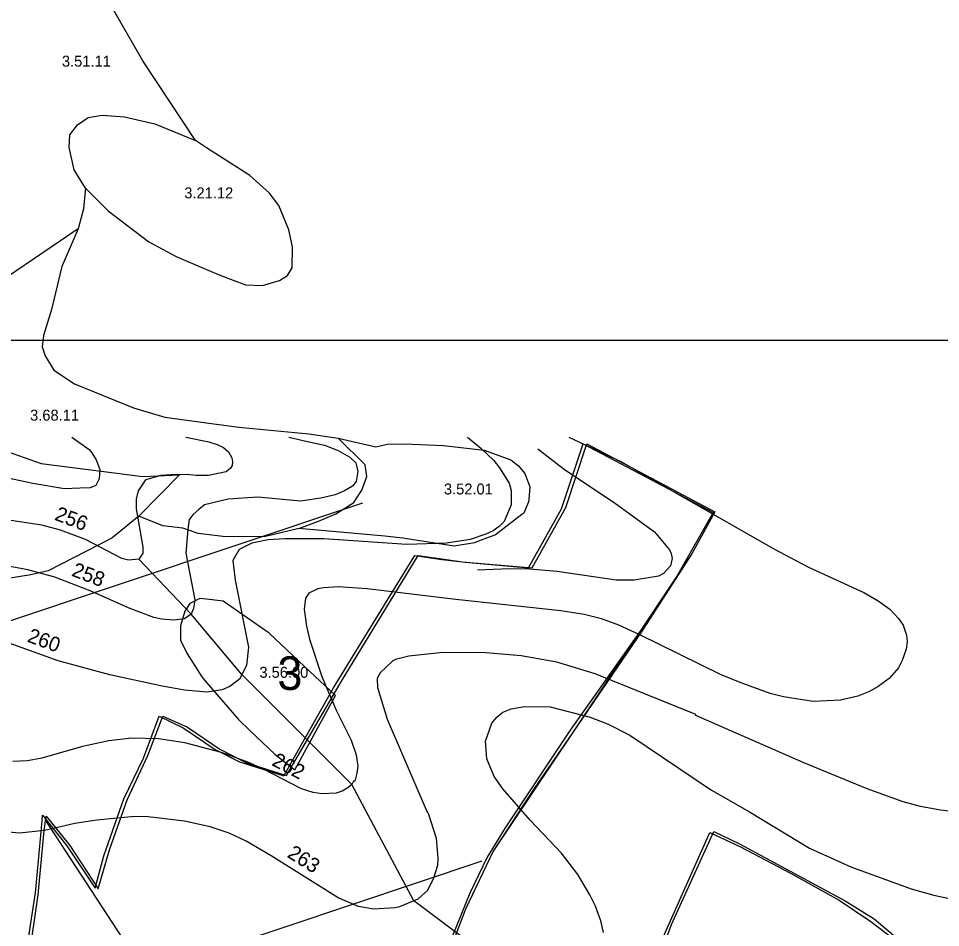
# Model space of a CAD drawing. Extents: x -662500 to -655523, y -1056000 to -1049993.
# Drawn here: x -660129 to -659498, y -1051349 to -1050727 of the extents above; entities that cross this region are included whole.
import ezdxf

# ---------------------------------------------------------------- set-up
doc = ezdxf.new("R2010")
doc.units = 0
for name, color, linetype in [('58', 7, 'Continuous'), ('Vrstva 1', 7, 'Continuous'), ('Vrstva 15', 7, 'Continuous'), ('Vrstva 24', 7, 'Continuous'), ('Vrstva 46', 7, 'Continuous'), ('Vrstva 47', 7, 'Continuous'), ('Vrstva 5', 7, 'Continuous'), ('Vrstva 57', 7, 'Continuous'), ('Vrstva 7', 7, 'Continuous'), ('Vrstva 9', 7, 'Continuous')]:
    doc.layers.add(name, color=color, linetype=linetype)

msp = doc.modelspace()

# ---------------------------------------------------------------- linework, layer by layer
at = {"layer": '58'}
for points in [[(-660121.99, -1051357.39), (-660117.08, -1051324.93), (-660112.54, -1051275.65), (-660112.18, -1051271.81), (-660095.7, -1051292.7), (-660076.32, -1051321.57), (-660070.35, -1051299.6), (-660056.66, -1051260.6), (-660043.22, -1051232.73), (-660032.52, -1051204.03), (-660015.99, -1051212.13), (-659994.21, -1051226.93), (-659977.64, -1051235.19), (-659975.32, -1051235.92), (-659947.13, -1051244.87), (-659913.18, -1051184.68), (-659857.71, -1051094.13), (-659839.05, -1051097.05), (-659823.12, -1051098.76), (-659779.88, -1051102.74), (-659757.26, -1051062.21), (-659742.38, -1051017.87), (-659695.85, -1051042.42), (-659653.55, -1051064.75), (-659680.53, -1051112.07), (-659703.59, -1051145.9), (-659751.4, -1051213.59), (-659795.85, -1051280.28), (-659808.05, -1051300.49), (-659819.9, -1051325.04), (-659837.72, -1051368.71)], [(-659688.44, -1051356.77), (-659655.81, -1051283.68), (-659634.82, -1051293.28), (-659600.6, -1051311.32), (-659567.44, -1051329.85), (-659545.76, -1051344.32), (-659531.38, -1051355.46)]]:
    msp.add_lwpolyline(points, dxfattribs=at)
at = {"layer": 'Vrstva 1'}
for points in [[(-660119.59, -1051356), (-660115.2, -1051326.09), (-660111.07, -1051282.11), (-660109.84, -1051272.31), (-660093.66, -1051292.38), (-660074.1, -1051322.03), (-660071.2, -1051311.9), (-660066.47, -1051295.41), (-660054.39, -1051261.14), (-660040.25, -1051230.96), (-660029.86, -1051204.12), (-660013.02, -1051211.57), (-659991.09, -1051226.64), (-659972.65, -1051235.92), (-659945.31, -1051244.62), (-659907.77, -1051180.02), (-659855.25, -1051094.11), (-659835.96, -1051096.88), (-659825.34, -1051098.5), (-659777.47, -1051102.56), (-659754.32, -1051061.32), (-659739.86, -1051017.86), (-659652.45, -1051064.24)], [(-659652.45, -1051064.24), (-659668.02, -1051092.7), (-659701.79, -1051145.35), (-659750.22, -1051216.02), (-659775.49, -1051252.9), (-659804.11, -1051296.33), (-659822.86, -1051335.88), (-659842.66, -1051387.23)], [(-659712.92, -1051430.24), (-659682.02, -1051346.44), (-659653.09, -1051282.92), (-659635.47, -1051291.43), (-659563.33, -1051330.24), (-659543.44, -1051342.71), (-659530.33, -1051353.77)]]:
    msp.add_lwpolyline(points, dxfattribs=at)
at = {"layer": 'Vrstva 15'}
msp.add_lwpolyline([(-659562.5, -1051644.38), (-659615.17, -1051617.96), (-659839.2, -1051534.06), (-659887.53, -1051509.79), (-659927, -1051486.15), (-659960.24, -1051460.73), (-660029.15, -1051399.28), (-660110.36, -1051274.6)], dxfattribs=at)
at = {"layer": 'Vrstva 24'}
for points in [[(-660007.68, -1050810.47), (-660043.61, -1050755.96), (-660066.19, -1050716.86), (-660062.71, -1050711.62)], [(-660082.85, -1050842.97), (-660090.56, -1050830.57), (-660094.13, -1050815.16), (-660093.58, -1050806.62), (-660088.35, -1050799.74), (-660080.92, -1050794.78), (-660071.56, -1050793.13), (-660056.14, -1050794.23), (-660035.49, -1050799.19), (-660007.68, -1050810.47)], [(-660082.85, -1050842.97), (-660067.43, -1050858.66), (-660039.62, -1050879.86), (-660020.89, -1050889.77), (-660000, -1050898.62), (-659990.33, -1050902.72), (-659973.53, -1050909.05), (-659961.69, -1050909.6), (-659950.13, -1050906.3), (-659944.62, -1050902.72), (-659941.59, -1050897.48), (-659941.32, -1050883.17), (-659943.79, -1050871.6), (-659950.68, -1050854.81), (-659957.29, -1050846.27), (-659970.5, -1050834.43), (-660000, -1050815.42), (-660007.68, -1050810.47)], [(-660082.85, -1050842.97), (-660084.22, -1050857.28), (-660087.8, -1050870.78)], [(-660087.8, -1050870.78), (-660161.28, -1050920.61), (-660204.92, -1050948.42)], [(-660087.8, -1050870.78), (-660098.95, -1050896.66), (-660106.11, -1050926.12), (-660111.62, -1050943.74), (-660112.44, -1050951.45), (-660110.52, -1050957.79), (-660104.46, -1050967.42), (-660090.42, -1050976.78), (-660050.08, -1050993.3), (-660028.6, -1050999.64), (-660000, -1051003.52), (-659977.94, -1051006.52), (-659930.03, -1051010.93), (-659910.06, -1051013.96)], [(-660219.08, -1051033.89), (-660211.53, -1051026.06), (-660187.02, -1051017.8), (-660160.45, -1051014.5), (-660148.34, -1051016.15), (-660136.5, -1051023.04), (-660113.09, -1051031.3), (-660043.71, -1051040.11), (-660018.65, -1051039.01), (-660046.3, -1051067.21)], [(-659937.05, -1051075.63), (-659923.56, -1051070.68), (-659911.72, -1051065.72), (-659899.33, -1051058.01), (-659893.82, -1051049.48), (-659890.52, -1051040.11), (-659891.62, -1051032.13), (-659910.06, -1051013.96)], [(-659910.06, -1051013.96), (-659884.18, -1051020.01), (-659876.47, -1051018.09), (-659864.63, -1051017.81), (-659837.92, -1051018.91), (-659810.11, -1051022.22), (-659791.94, -1051028.82), (-659786.71, -1051032.95), (-659782.3, -1051038.19), (-659779, -1051047.27), (-659779.7, -1051055.94), (-659779.83, -1051057.46), (-659783.13, -1051065.17), (-659784.51, -1051066.24), (-659802.4, -1051080.04), (-659813.99, -1051084.49), (-659816.72, -1051085.55), (-659830.76, -1051087.75), (-659865.73, -1051082.24), (-659878.14, -1051081.09), (-659937.05, -1051075.63)], [(-660046.3, -1051067.21), (-660064.75, -1051082.36), (-660108.39, -1051104.66), (-660120.23, -1051107.41), (-660153, -1051112.64), (-660174.75, -1051114.57), (-660185.22, -1051114.3), (-660198.16, -1051112.92), (-660298.25, -1051096.4), (-660311.46, -1051099.15), (-660354.83, -1051095.85), (-660390.35, -1051091.17), (-660414.86, -1051087.04), (-660442.11, -1051080.15)], [(-659937.05, -1051075.63), (-659960.67, -1051081.53), (-659989.03, -1051081.25), (-660000, -1051079.82), (-660005.83, -1051079.05), (-660016.29, -1051075.47), (-660030.06, -1051073.82), (-660046.3, -1051067.21)]]:
    msp.add_lwpolyline(points, dxfattribs=at)
msp.add_lwpolyline([(-659932.99, -1051170.05), (-659957.29, -1051147.22), (-659988.68, -1051125.47), (-660000, -1051124.1), (-660004.65, -1051123.54), (-660011.53, -1051127.12), (-660014.83, -1051132.36), (-660017.86, -1051142.27), (-660017.86, -1051152.18), (-660013.46, -1051160.99), (-660003.27, -1051177.24), (-660000, -1051181.05), (-659978.21, -1051206.42), (-659970.15, -1051214.13), (-659953.43, -1051230.1), (-659939.66, -1051240.84), (-659911.85, -1051189.9)], close=True, dxfattribs=at)
at = {"layer": 'Vrstva 46'}
msp.add_line((-659811.8, -1051303.28), (-660954.84, -1051684.73), dxfattribs=at)
at = {"layer": 'Vrstva 47'}
msp.add_line((-659893.49, -1051058.49), (-661206.18, -1051496.55), dxfattribs=at)
at = {"layer": 'Vrstva 5'}
for points in [[(-660119.59, -1051356), (-660115.2, -1051326.09), (-660111.07, -1051282.11), (-660109.84, -1051272.31), (-660093.66, -1051292.38), (-660074.1, -1051322.03), (-660066.47, -1051295.41), (-660054.39, -1051261.14), (-660040.25, -1051230.96), (-660029.86, -1051204.12), (-660013.02, -1051211.57), (-659991.09, -1051226.64), (-659972.65, -1051235.92), (-659945.31, -1051244.62), (-659907.77, -1051180.02), (-659855.25, -1051094.11), (-659839.05, -1051097.05), (-659823.12, -1051098.76), (-659777.47, -1051102.56), (-659754.32, -1051061.32), (-659739.86, -1051017.86), (-659652.45, -1051064.24), (-659668.02, -1051092.7), (-659703.59, -1051145.9), (-659750.22, -1051216.02), (-659804.11, -1051296.33), (-659822.86, -1051335.88), (-659842.66, -1051387.23)], [(-659712.92, -1051430.24), (-659682.02, -1051346.44), (-659653.09, -1051282.92), (-659635.47, -1051291.43), (-659563.33, -1051330.24), (-659543.44, -1051342.71), (-659530.33, -1051353.77)]]:
    msp.add_lwpolyline(points, dxfattribs=at)
at = {"layer": 'Vrstva 57'}
msp.add_lwpolyline([(-659750.52, -1051411.12), (-659858.38, -1051330.25), (-659900.74, -1051250.7), (-659975.87, -1051175.63), (-660010.57, -1051134.21), (-660046.43, -1051096.79)], dxfattribs=at)
at = {"layer": 'Vrstva 7'}
for p, q in [((-660092.22, -1051013.4), (-660080.42, -1051021.78)), ((-660014.31, -1051013.4), (-659998.39, -1051016.58)), ((-659943.75, -1051013.4), (-659930.93, -1051016.3)), ((-659821.48, -1051013.4), (-659812.45, -1051020.83)), ((-659752.39, -1051013.4), (-659716.65, -1051030.04)), ((-660080.42, -1051021.78), (-660078.44, -1051024.05)), ((-659998.39, -1051016.58), (-659992.72, -1051018.28)), ((-659992.72, -1051018.28), (-659988.46, -1051020.41)), ((-659988.46, -1051020.41), (-659985.06, -1051023.24)), ((-659930.93, -1051016.3), (-659919.28, -1051018.82)), ((-659919.28, -1051018.82), (-659909.95, -1051022.41)), ((-659812.45, -1051020.83), (-659803.67, -1051029.2)), ((-659773.48, -1051021.26), (-659755.48, -1051035.29)), ((-660078.44, -1051024.05), (-660075.48, -1051028.91)), ((-659985.06, -1051023.24), (-659982.8, -1051027.35)), ((-659982.8, -1051027.35), (-659982.23, -1051030.19)), ((-659909.95, -1051022.41), (-659902.06, -1051027.08)), ((-659902.06, -1051027.08), (-659897.97, -1051030.85)), ((-660075.48, -1051028.91), (-660073.1, -1051035.33)), ((-659983.65, -1051034.44), (-659986.62, -1051036.99)), ((-659982.51, -1051032.6), (-659983.65, -1051034.44)), ((-659982.23, -1051030.19), (-659982.51, -1051032.6)), ((-659897.97, -1051030.85), (-659896.69, -1051036.8)), ((-659803.67, -1051029.2), (-659799.7, -1051034.3)), ((-659799.7, -1051034.3), (-659793.18, -1051044.64)), ((-659716.65, -1051030.04), (-659612.07, -1051089.57)), ((-660118.91, -1051044.87), (-660141.52, -1051040.11)), ((-660073.1, -1051035.33), (-660073.46, -1051041.79)), ((-660031.42, -1051039.44), (-660041.89, -1051042.52)), ((-660024.44, -1051038.94), (-660031.42, -1051039.44)), ((-660013.66, -1051038.8), (-660024.44, -1051038.94)), ((-660007.17, -1051039.54), (-660013.66, -1051038.8)), ((-659998.67, -1051039.54), (-660007.17, -1051039.54)), ((-659986.62, -1051036.99), (-659998.67, -1051039.54)), ((-659896.69, -1051036.8), (-659897.75, -1051043.59)), ((-659755.48, -1051035.29), (-659720.34, -1051058.67)), ((-660097.17, -1051048.68), (-660118.91, -1051044.87)), ((-660075.74, -1051046.34), (-660079.56, -1051047.9)), ((-660073.46, -1051041.79), (-660075.74, -1051046.34)), ((-660041.89, -1051042.52), (-660046.9, -1051050.01)), ((-659900.26, -1051046.82), (-659905.69, -1051049.95)), ((-659897.75, -1051043.59), (-659900.26, -1051046.82)), ((-659793.18, -1051044.64), (-659791.76, -1051049.74)), ((-660086.74, -1051048.09), (-660097.17, -1051048.68)), ((-660079.56, -1051047.9), (-660086.74, -1051048.09)), ((-660046.9, -1051050.01), (-660048.26, -1051055.74)), ((-659912.15, -1051052.82), (-659921.79, -1051055.08)), ((-659905.69, -1051049.95), (-659912.15, -1051052.82)), ((-659791.76, -1051049.74), (-659791.62, -1051059.66)), ((-660048.26, -1051055.74), (-660048.26, -1051062.26)), ((-660001.53, -1051059.55), (-660005.33, -1051062.81)), ((-659985.22, -1051055.74), (-660001.53, -1051059.55)), ((-659964.94, -1051054.42), (-659985.22, -1051055.74)), ((-659935.75, -1051056.97), (-659964.94, -1051054.42)), ((-659921.79, -1051055.08), (-659935.75, -1051056.97)), ((-659791.62, -1051059.66), (-659796.58, -1051070.86)), ((-659720.34, -1051058.67), (-659693.7, -1051077.95)), ((-660048.26, -1051062.26), (-660046.63, -1051071.5)), ((-660009.13, -1051066.07), (-660011.95, -1051069.57)), ((-660005.33, -1051062.81), (-660009.13, -1051066.07)), ((-660112.61, -1051073.41), (-660146.05, -1051068.59)), ((-660046.63, -1051071.5), (-660043.73, -1051088.57)), ((-660011.95, -1051069.57), (-660012.8, -1051076.37)), ((-659796.58, -1051070.86), (-659799.84, -1051074.4)), ((-660099.85, -1051076.81), (-660112.61, -1051073.41)), ((-660082.85, -1051083.33), (-660099.85, -1051076.81)), ((-660012.8, -1051076.37), (-660014.26, -1051092.54)), ((-659804.09, -1051077.38), (-659809.05, -1051079.65)), ((-659799.84, -1051074.4), (-659804.09, -1051077.38)), ((-659693.7, -1051077.95), (-659683.49, -1051090.42)), ((-660057.91, -1051096.23), (-660082.85, -1051083.33)), ((-659957.85, -1051083.47), (-659969.19, -1051085.74)), ((-659946.52, -1051082.76), (-659957.85, -1051083.47)), ((-659919.88, -1051082.91), (-659946.52, -1051082.76)), ((-659863.19, -1051086.73), (-659919.88, -1051082.91)), ((-659819.82, -1051083.19), (-659835.98, -1051085.74)), ((-659809.05, -1051079.65), (-659819.82, -1051083.19)), ((-660043.73, -1051088.57), (-660043.73, -1051092.68)), ((-659977.7, -1051090.13), (-659982.09, -1051097.64)), ((-659969.19, -1051085.74), (-659977.7, -1051090.13)), ((-659835.98, -1051085.74), (-659863.19, -1051086.73)), ((-659683.49, -1051090.42), (-659682.22, -1051092.83)), ((-659612.07, -1051089.57), (-659588.26, -1051102.18)), ((-660053.37, -1051097.36), (-660057.91, -1051096.23)), ((-660046.43, -1051096.79), (-660053.37, -1051097.36)), ((-660043.73, -1051092.68), (-660046.43, -1051096.79)), ((-660014.26, -1051092.54), (-660008.16, -1051124.57)), ((-659982.09, -1051097.64), (-659980.53, -1051110.97)), ((-659681.51, -1051096.23), (-659682.64, -1051101.33)), ((-659682.22, -1051092.83), (-659681.51, -1051096.23)), ((-660122.25, -1051104.02), (-660143.5, -1051100.05)), ((-660103.82, -1051109.12), (-660122.25, -1051104.02)), ((-659792.9, -1051103.31), (-659814.86, -1051104.16)), ((-659779.29, -1051103.6), (-659792.9, -1051103.31)), ((-659760.3, -1051105.16), (-659779.29, -1051103.6)), ((-659682.64, -1051101.33), (-659687.46, -1051106.57)), ((-659588.26, -1051102.18), (-659550.56, -1051119.47)), ((-660078.6, -1051118.76), (-660103.82, -1051109.12)), ((-659719.91, -1051110.97), (-659760.3, -1051105.16)), ((-659690.86, -1051108.42), (-659707.58, -1051110.97)), ((-659687.46, -1051106.57), (-659690.86, -1051108.42)), ((-659980.53, -1051110.97), (-659971.32, -1051156.88)), ((-659919.88, -1051116.21), (-659923.84, -1051117.06)), ((-659909.95, -1051115.64), (-659919.88, -1051116.21)), ((-659890.11, -1051117.06), (-659909.95, -1051115.64)), ((-659707.58, -1051110.97), (-659719.91, -1051110.97)), ((-660053.09, -1051130.24), (-660078.6, -1051118.76)), ((-659930.22, -1051119.89), (-659932.49, -1051123.29)), ((-659923.84, -1051117.06), (-659930.22, -1051119.89)), ((-659829.46, -1051124.29), (-659890.11, -1051117.06)), ((-659550.56, -1051119.47), (-659540.64, -1051125.14)), ((-660008.16, -1051124.57), (-660009.01, -1051130.52)), ((-659932.49, -1051123.29), (-659933.34, -1051130.81)), ((-659757.75, -1051131.94), (-659829.46, -1051124.29)), ((-659540.64, -1051125.14), (-659532.7, -1051130.95)), ((-660036.08, -1051136.62), (-660053.09, -1051130.24)), ((-660010.57, -1051134.21), (-660015.11, -1051137.47)), ((-660009.01, -1051130.52), (-660010.57, -1051134.21)), ((-659933.34, -1051130.81), (-659931.78, -1051142.43)), ((-659741.88, -1051134.63), (-659757.75, -1051131.94)), ((-659729.97, -1051137.61), (-659741.88, -1051134.63)), ((-659532.7, -1051130.95), (-659526.9, -1051137.18)), ((-660030.98, -1051137.75), (-660036.08, -1051136.62)), ((-660022.48, -1051138.46), (-660030.98, -1051137.75)), ((-660015.11, -1051137.47), (-660022.48, -1051138.46)), ((-659718.07, -1051141.86), (-659729.97, -1051137.61)), ((-659703.61, -1051148.38), (-659718.07, -1051141.86)), ((-659526.9, -1051137.18), (-659523.64, -1051141.86)), ((-659523.64, -1051141.86), (-659521.23, -1051148.66)), ((-659931.78, -1051142.43), (-659929.65, -1051151.5)), ((-659648.63, -1051175.45), (-659703.61, -1051148.38)), ((-660101.56, -1051166.24), (-660140.1, -1051152.21)), ((-659929.65, -1051151.5), (-659921.29, -1051177.01)), ((-659520.94, -1051153.2), (-659521.65, -1051158.3)), ((-659521.23, -1051148.66), (-659520.94, -1051153.2)), ((-659971.32, -1051156.88), (-659972.73, -1051169.35)), ((-659838.25, -1051160.57), (-659861.77, -1051162.98)), ((-659809.05, -1051160.85), (-659838.25, -1051160.57)), ((-659784.96, -1051162.83), (-659809.05, -1051160.85)), ((-659521.65, -1051158.3), (-659524.2, -1051165.95)), ((-660066.13, -1051175.87), (-660101.56, -1051166.24)), ((-659872.68, -1051166.24), (-659881.61, -1051174.6)), ((-659870.84, -1051165.24), (-659872.68, -1051166.24)), ((-659861.77, -1051162.98), (-659870.84, -1051165.24)), ((-659760.44, -1051167.08), (-659784.96, -1051162.83)), ((-659734.23, -1051175.16), (-659760.44, -1051167.08)), ((-659524.2, -1051165.95), (-659526.9, -1051171.05)), ((-659972.73, -1051169.35), (-659977.55, -1051178.85)), ((-659526.9, -1051171.05), (-659533.27, -1051178.28)), ((-660030.41, -1051183.52), (-660066.13, -1051175.87)), ((-659977.55, -1051178.85), (-659984.07, -1051183.81)), ((-659921.29, -1051177.01), (-659911.51, -1051199.96)), ((-659881.61, -1051174.6), (-659883.31, -1051178.42)), ((-659883.31, -1051178.42), (-659883.03, -1051184.38)), ((-659665.49, -1051202.94), (-659734.23, -1051175.16)), ((-659635.03, -1051181.11), (-659648.63, -1051175.45)), ((-659533.27, -1051178.28), (-659540.64, -1051183.81)), ((-660015.11, -1051186.22), (-660030.41, -1051183.52)), ((-659999.8, -1051187.63), (-660015.11, -1051186.22)), ((-659989.32, -1051186.07), (-659999.8, -1051187.63)), ((-659984.07, -1051183.81), (-659989.32, -1051186.07)), ((-659883.03, -1051184.38), (-659876.51, -1051206.2)), ((-659614.62, -1051188.48), (-659635.03, -1051181.11)), ((-659540.64, -1051183.81), (-659546.59, -1051187.07)), ((-659605.55, -1051190.89), (-659614.62, -1051188.48)), ((-659585.14, -1051194.01), (-659605.55, -1051190.89)), ((-659554.53, -1051190.33), (-659566.43, -1051193.16)), ((-659546.59, -1051187.07), (-659554.53, -1051190.33)), ((-659791.76, -1051199.11), (-659782.69, -1051197.41)), ((-659782.69, -1051197.41), (-659764.98, -1051197.7)), ((-659764.98, -1051197.7), (-659737.63, -1051204.78)), ((-659566.43, -1051193.16), (-659585.14, -1051194.01)), ((-659911.51, -1051199.96), (-659901.17, -1051220.37)), ((-659804.94, -1051208.89), (-659801.54, -1051204.64)), ((-659801.54, -1051204.64), (-659797.43, -1051201.38)), ((-659797.43, -1051201.38), (-659791.76, -1051199.11)), ((-659737.63, -1051204.78), (-659725.44, -1051209.6)), ((-659665.35, -1051203.51), (-659665.49, -1051202.94)), ((-659591.94, -1051235.82), (-659665.35, -1051203.51)), ((-659876.51, -1051206.2), (-659849.16, -1051269.69)), ((-659809.19, -1051221.22), (-659804.94, -1051208.89)), ((-659725.44, -1051209.6), (-659710.56, -1051217.11)), ((-659710.56, -1051217.11), (-659654.72, -1051254.67)), ((-660066.98, -1051220.8), (-660084.83, -1051224.76)), ((-660051.1, -1051219.09), (-660066.98, -1051220.8)), ((-660032.96, -1051219.52), (-660051.1, -1051219.09)), ((-660014.83, -1051222.35), (-660032.96, -1051219.52)), ((-659989.88, -1051228.87), (-660014.83, -1051222.35)), ((-659901.17, -1051220.37), (-659897.77, -1051230.57)), ((-659808.34, -1051233.12), (-659809.19, -1051221.22)), ((-660084.83, -1051224.76), (-660112.61, -1051232.7)), ((-659971.74, -1051235.53), (-659989.88, -1051228.87)), ((-660122.53, -1051234.54), (-660132.45, -1051234.97)), ((-660112.61, -1051232.7), (-660122.53, -1051234.54)), ((-659961.68, -1051240.07), (-659971.74, -1051235.53)), ((-659897.77, -1051230.57), (-659896.63, -1051238.23)), ((-659803.24, -1051245.31), (-659808.34, -1051233.12)), ((-659548.15, -1051253.67), (-659591.94, -1051235.82)), ((-659935.18, -1051253.82), (-659961.68, -1051240.07)), ((-659896.63, -1051238.23), (-659897.2, -1051243.04)), ((-659899.47, -1051248.57), (-659900.74, -1051250.7)), ((-659898.76, -1051248.43), (-659899.47, -1051248.57)), ((-659897.2, -1051243.04), (-659898.76, -1051248.43)), ((-659797.43, -1051253.82), (-659803.24, -1051245.31)), ((-659927.24, -1051256.23), (-659935.18, -1051253.82)), ((-659907.4, -1051255.38), (-659911.37, -1051256.65)), ((-659903.44, -1051253.11), (-659907.4, -1051255.38)), ((-659900.74, -1051250.7), (-659903.44, -1051253.11)), ((-659778.72, -1051275.22), (-659797.43, -1051253.82)), ((-659654.72, -1051254.67), (-659628.79, -1051269.55)), ((-659523.64, -1051262.6), (-659548.15, -1051253.67)), ((-659921.29, -1051257.22), (-659927.24, -1051256.23)), ((-659911.37, -1051256.65), (-659921.29, -1051257.22)), ((-659511.73, -1051265.86), (-659523.64, -1051262.6)), ((-659498.13, -1051268.41), (-659511.73, -1051265.86)), ((-660049.12, -1051272.66), (-660075.2, -1051275.07)), ((-660040.05, -1051272.95), (-660049.12, -1051272.66)), ((-660015.25, -1051275.78), (-660040.05, -1051272.95)), ((-659849.16, -1051269.69), (-659848.45, -1051270.26)), ((-659848.45, -1051270.26), (-659842.92, -1051287.54)), ((-659628.79, -1051269.55), (-659587.69, -1051294.35)), ((-659488.21, -1051269.4), (-659498.13, -1051268.41)), ((-660127.91, -1051284), (-660176.67, -1051279.89)), ((-660090.22, -1051277.48), (-660110.91, -1051282.16)), ((-660075.2, -1051275.07), (-660090.22, -1051277.48)), ((-659997.54, -1051279.61), (-660015.25, -1051275.78)), ((-659984.64, -1051284.14), (-659997.54, -1051279.61)), ((-659757.33, -1051297.61), (-659778.72, -1051275.22)), ((-660110.91, -1051282.16), (-660127.91, -1051284)), ((-659972.88, -1051289.53), (-659984.64, -1051284.14)), ((-659955.87, -1051299.45), (-659972.88, -1051289.53)), ((-659842.92, -1051287.54), (-659841.79, -1051301.15)), ((-659909.95, -1051328.22), (-659955.87, -1051299.45)), ((-659746.13, -1051312.2), (-659757.33, -1051297.61)), ((-659587.69, -1051294.35), (-659559.35, -1051307.1)), ((-659841.79, -1051301.15), (-659842.21, -1051306.25)), ((-659842.21, -1051306.25), (-659844.77, -1051314.75)), ((-659737.91, -1051326.09), (-659746.13, -1051312.2)), ((-659559.35, -1051307.1), (-659518.25, -1051321.98)), ((-659844.77, -1051314.75), (-659849.02, -1051323.26)), ((-659849.02, -1051323.26), (-659855.54, -1051329.21)), ((-659518.25, -1051321.98), (-659502.66, -1051326.52)), ((-659896.07, -1051334.17), (-659909.95, -1051328.22)), ((-659855.54, -1051329.21), (-659868.01, -1051334.45)), ((-659734.08, -1051334.03), (-659737.91, -1051326.09)), ((-659502.66, -1051326.52), (-659483.39, -1051330.63)), ((-659885.86, -1051336.01), (-659896.07, -1051334.17)), ((-659871.12, -1051335.16), (-659885.86, -1051336.01)), ((-659868.01, -1051334.45), (-659871.12, -1051335.16)), ((-659730.4, -1051343.95), (-659734.08, -1051334.03)), ((-659728.56, -1051351.88), (-659730.4, -1051343.95))]:
    msp.add_line(p, q, dxfattribs=at)
at = {"layer": 'Vrstva 9'}
msp.add_line((-657738.32, -1050947.21), (-661727.53, -1050947.21), dxfattribs=at)

# ---------------------------------------------------------------- texts
at = {"layer": 'Vrstva 24'}
for s, p in [('3.51.11', (-660098.99, -1050759.98)), ('3.21.12', (-660015.29, -1050850.04)), ('3.68.11', (-660120.74, -1051002.02)), ('3.52.01', (-659837.71, -1051052.49)), ('3.56.00', (-659963.92, -1051177.81))]:
    msp.add_text(s, height=7.5, dxfattribs=at).set_placement(p)
at = {"layer": 'Vrstva 57'}
msp.add_text('3', height=23, dxfattribs=at).set_placement((-659951.61, -1051186.15))
at = {"layer": 'Vrstva 7'}
for s, rotation, p in [('256', 339.02641, (-660104.59, -1051069.64)), ('258', 339.09182, (-660092.96, -1051107.92)), ('260', 339.99995, (-660123.28, -1051153)), ('262', 332.58264, (-659956.06, -1051237.35)), ('263', 327.93106, (-659945.54, -1051300.02))]:
    msp.add_text(s, height=10, rotation=rotation, dxfattribs=at).set_placement(p)

doc.saveas('drawing.dxf')
